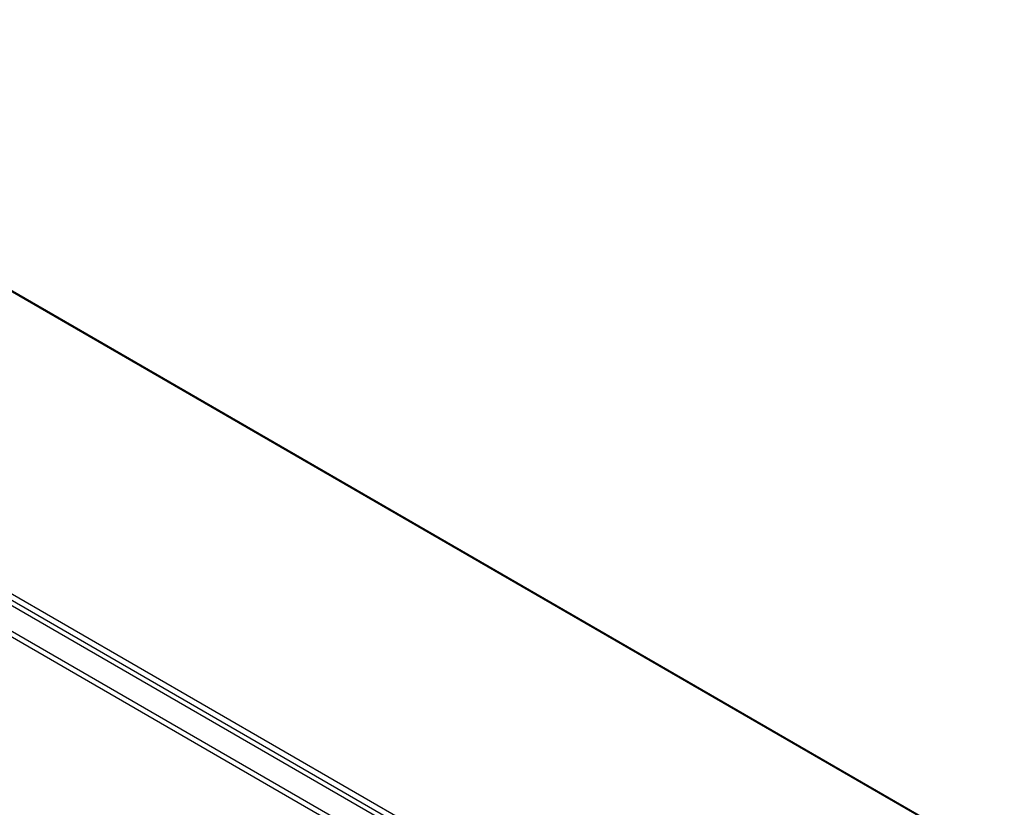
# Model space of a CAD drawing. Header units: inches. Extents: x 25 to 686, y 75 to 315.
# Tile 293 of 294: x 659 to 685, y 262 to 283. Entities that reach past the tile are written whole.
import ezdxf

# ---------------------------------------------------------------- set-up
doc = ezdxf.new("R2010")
doc.units = ezdxf.units.IN
doc.header["$MEASUREMENT"] = 0
doc.layers.add('Visible Edges(ANSI)', color=7, linetype='Continuous', lineweight=25)
doc.layers.add('Visible Tangent Edges(ANSI)', color=7, linetype='Continuous', lineweight=25)

msp = doc.modelspace()

# ---------------------------------------------------------------- linework, layer by layer
at = {"layer": 'Visible Edges(ANSI)'}
for p, q in [((639.106, 287.155), (684.642, 260.864)), ((631.994, 282.926), (678.384, 256.143))]:
    msp.add_line(p, q, dxfattribs=at)
at = {"layer": 'Visible Tangent Edges(ANSI)'}
for p, q in [((684.642, 260.831), (639.057, 287.15)), ((632.056, 283.027), (678.585, 256.163)), ((678.655, 256.284), (632.126, 283.148)), ((677.723, 255.681), (631.334, 282.464)), ((631.404, 282.585), (677.793, 255.802))]:
    msp.add_line(p, q, dxfattribs=at)

doc.saveas('drawing.dxf')
